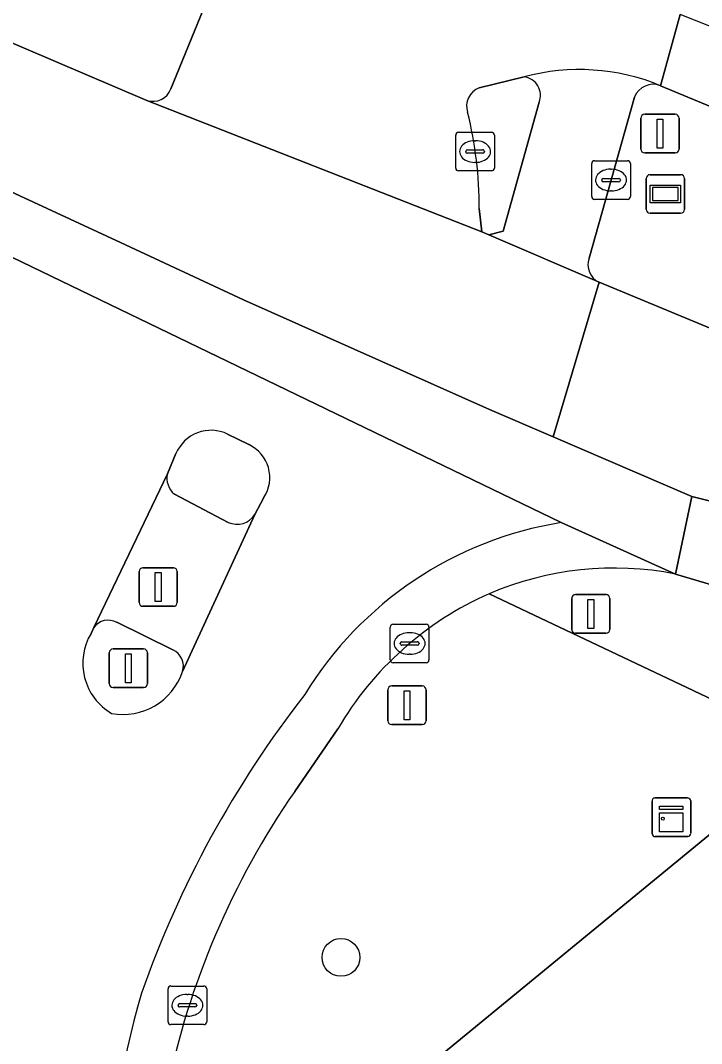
# Model space of a CAD drawing. Extents: x 162073 to 163043, y 381818 to 382561.
# Drawn here: x 162471.64 to 162489.28, y 382491.79 to 382518.29 of the extents above; entities that cross this region are included whole.
import ezdxf

# ---------------------------------------------------------------- set-up
doc = ezdxf.new("R2010")
doc.units = 0
for name, color, linetype in [('IMGEO_Boom', 7, 'Continuous'), ('IMGEO_Erf', 7, 'Continuous'), ('IMGEO_Fietspad_gesloten', 7, 'Continuous'), ('IMGEO_Kast', 7, 'Continuous'), ('IMGEO_Kolk', 7, 'Continuous'), ('IMGEO_Lichtmast', 7, 'Continuous'), ('IMGEO_Rijbaan_lokaal_gesloten', 7, 'Continuous'), ('IMGEO_Rijbaan_lokaal_open', 7, 'Continuous'), ('IMGEO_Straatnaambord', 7, 'Continuous'), ('IMGEO_Verkeerseiland_gesloten', 7, 'Continuous'), ('IMGEO_Verkeerseiland_groen', 7, 'Continuous'), ('IMGEO_Verkeersregelinstallatiepaal', 7, 'Continuous'), ('IMGEO_Voetpad_open', 7, 'Continuous')]:
    doc.layers.add(name, color=color, linetype=linetype)

msp = doc.modelspace()

# ---------------------------------------------------------------- linework, layer by layer
at = {"layer": 'IMGEO_Boom'}
msp.add_circle((162479.943, 382494.026), 0.489, dxfattribs=at)
at = {"layer": 'IMGEO_Erf'}
msp.add_lwpolyline([(162564.361, 382469.237), (162500, 382496.185), (162492.214, 382499.445), (162479.372, 382488.893), (162482.853, 382462.333)], dxfattribs=at)
at = {"layer": 'IMGEO_Fietspad_gesloten'}
for points in [[(162468.875, 382513.382), (162485.643, 382505.284), (162488.606, 382503.954), (162489.028, 382505.962), (162485.439, 382507.503), (162483.79, 382508.211), (162477.418, 382511.057), (162474.232, 382512.536), (162462.251, 382518.093)], [(162485.071, 382516.172), (162484.145, 382512.837), (162483.773, 382512.74), (162486.626, 382511.509)], [(162486.366, 382512.135), (162487.539, 382516.304)], [(162506.427, 382501.612), (162500, 382503.219), (162498.724, 382503.538), (162489.028, 382505.962), (162488.606, 382503.954), (162490.126, 382503.498), (162500.103, 382500.201), (162500.608, 382500), (162503.008, 382499.204)], [(162488.606, 382503.954), (162485.643, 382505.284)], [(162478.744, 382498.321), (162479.857, 382499.942)]]:
    msp.add_lwpolyline(points, dxfattribs=at)
for centre, radius, start, end in [((162486.118, 382511.529), 5.489, 67.513, 105.1324), ((162484.633, 382516.355), 0.475, 337.3294, 83.6934), ((162488.028, 382516.109), 0.527, 68.9614, 158.2087), ((162486.847, 382511.968), 0.51, 160.8568, 244.2528), ((162487.155, 382495.859), 9.546, 99.113, 148.6012), ((162487.019, 382495.898), 8.21, 78.8559, 113.251), ((162487.254, 382495.602), 8.576, 113.9085, 149.5976), ((162500.462, 382484.073), 27.225, 142.0054, 160.6441), ((162496.04, 382486.354), 21.033, 145.3205, 168.4412), ((162502.294, 382485.22), 28.623, 164.0274, 187.7291)]:
    msp.add_arc(centre, radius, start, end, dxfattribs=at)
at = {"layer": 'IMGEO_Kast'}
for p, q in [((162487.998, 382497.229), (162487.998, 382498.07)), ((162487.998, 382498.07), (162487.998, 382497.229)), ((162488.073, 382498.154), (162488.914, 382498.154)), ((162488.914, 382498.154), (162488.073, 382498.154)), ((162488.998, 382498.079), (162488.998, 382497.238)), ((162488.998, 382497.238), (162488.998, 382498.079)), ((162488.923, 382497.154), (162488.082, 382497.154)), ((162488.082, 382497.154), (162488.923, 382497.154))]:
    msp.add_line(p, q, dxfattribs=at)
for points in [[(162488.193, 382497.944), (162488.793, 382497.944), (162488.793, 382497.859), (162488.193, 382497.859), (162488.193, 382497.944)], [(162488.193, 382497.769), (162488.793, 382497.769), (162488.793, 382497.28), (162488.193, 382497.28), (162488.193, 382497.769)]]:
    msp.add_lwpolyline(points, dxfattribs=at)
msp.add_circle((162488.277, 382497.618), 0.0377, dxfattribs=at)
for centre, start, end in [((162488.076, 382498.076), 92.4484, 184.2845), ((162488.076, 382498.076), 92.4484, 184.2845), ((162488.92, 382498.076), 2.4484, 94.2845), ((162488.92, 382498.076), 2.4484, 94.2845), ((162488.076, 382497.232), 182.4484, 274.2845), ((162488.076, 382497.232), 182.4484, 274.2845), ((162488.92, 382497.232), 272.4484, 4.2845), ((162488.92, 382497.232), 272.4484, 4.2845)]:
    msp.add_arc(centre, 0.0779, start, end, dxfattribs=at)
at = {"layer": 'IMGEO_Kolk'}
for p, q in [((162482.914, 382514.468), (162482.914, 382515.32)), ((162482.989, 382515.394), (162483.841, 382515.394)), ((162483.915, 382515.32), (162483.915, 382514.468)), ((162483.402, 382515.174), (162483.427, 382515.174)), ((162483.173, 382514.888), (162483.173, 382514.9)), ((162483.611, 382514.851), (162483.213, 382514.851)), ((162483.216, 382514.937), (162483.614, 382514.937)), ((162483.657, 382514.9), (162483.657, 382514.888)), ((162483.425, 382514.614), (162483.4, 382514.614)), ((162486.434, 382513.731), (162486.434, 382514.583)), ((162486.509, 382514.657), (162487.361, 382514.657)), ((162487.435, 382514.583), (162487.435, 382513.731)), ((162483.841, 382514.394), (162482.989, 382514.394)), ((162486.922, 382514.437), (162486.947, 382514.437)), ((162486.693, 382514.151), (162486.693, 382514.163)), ((162487.131, 382514.114), (162486.733, 382514.114)), ((162486.736, 382514.2), (162487.134, 382514.2)), ((162487.177, 382514.163), (162487.177, 382514.151)), ((162486.945, 382513.877), (162486.92, 382513.877)), ((162487.361, 382513.657), (162486.509, 382513.657)), ((162481.22, 382501.729), (162481.22, 382502.581)), ((162481.295, 382502.655), (162482.147, 382502.655)), ((162482.221, 382502.581), (162482.221, 382501.729)), ((162481.708, 382502.435), (162481.733, 382502.435)), ((162481.479, 382502.149), (162481.479, 382502.161)), ((162481.917, 382502.112), (162481.519, 382502.112)), ((162481.522, 382502.198), (162481.92, 382502.198)), ((162481.963, 382502.161), (162481.963, 382502.149)), ((162481.731, 382501.875), (162481.706, 382501.875)), ((162482.147, 382501.655), (162481.295, 382501.655)), ((162475.539, 382493.284), (162476.391, 382493.284)), ((162475.464, 382492.358), (162475.464, 382493.21)), ((162475.952, 382493.064), (162475.977, 382493.064)), ((162476.465, 382493.21), (162476.465, 382492.358)), ((162475.723, 382492.778), (162475.723, 382492.79)), ((162476.161, 382492.741), (162475.763, 382492.741)), ((162475.766, 382492.827), (162476.164, 382492.827)), ((162476.207, 382492.79), (162476.207, 382492.778)), ((162475.975, 382492.504), (162475.95, 382492.504)), ((162476.391, 382492.284), (162475.539, 382492.284))]:
    msp.add_line(p, q, dxfattribs=at)
for points in [[(162482.914, 382514.468), (162482.914, 382515.32)], [(162482.989, 382515.394), (162483.841, 382515.394)], [(162483.915, 382515.32), (162483.915, 382514.468)], [(162486.434, 382513.731), (162486.434, 382514.583)], [(162486.509, 382514.657), (162487.361, 382514.657)], [(162487.435, 382514.583), (162487.435, 382513.731)], [(162483.841, 382514.394), (162482.989, 382514.394)], [(162487.361, 382513.657), (162486.509, 382513.657)], [(162481.22, 382501.729), (162481.22, 382502.581)], [(162481.295, 382502.655), (162482.147, 382502.655)], [(162482.221, 382502.581), (162482.221, 382501.729)], [(162482.147, 382501.655), (162481.295, 382501.655)], [(162475.539, 382493.284), (162476.391, 382493.284)], [(162475.464, 382492.358), (162475.464, 382493.21)], [(162476.465, 382493.21), (162476.465, 382492.358)], [(162476.391, 382492.284), (162475.539, 382492.284)]]:
    msp.add_lwpolyline(points, dxfattribs=at)
for centre, radius, start, end in [((162482.991, 382515.318), 0.0765, 91.552, 178.448), ((162482.991, 382515.318), 0.0765, 91.552, 178.448), ((162483.839, 382515.318), 0.0765, 1.552, 88.448), ((162483.839, 382515.318), 0.0765, 1.552, 88.448), ((162483.213, 382514.897), 0.0403, 85.8775, 175.7526), ((162483.21, 382514.887), 0.0366, 178.938, 274.7102), ((162483.614, 382514.894), 0.043, 264.8664, 352.4533), ((162483.618, 382514.899), 0.0386, 1.7309, 96.639), ((162482.991, 382514.47), 0.0765, 181.552, 268.448), ((162482.991, 382514.47), 0.0765, 181.552, 268.448), ((162483.839, 382514.47), 0.0765, 271.552, 358.448), ((162483.839, 382514.47), 0.0765, 271.552, 358.448), ((162486.511, 382514.581), 0.0765, 91.552, 178.448), ((162486.511, 382514.581), 0.0765, 91.552, 178.448), ((162487.359, 382514.581), 0.0765, 1.552, 88.448), ((162487.359, 382514.581), 0.0765, 1.552, 88.448), ((162486.733, 382514.16), 0.0403, 85.8775, 175.7526), ((162486.73, 382514.15), 0.0366, 178.938, 274.7102), ((162487.134, 382514.157), 0.043, 264.8664, 352.4533), ((162487.138, 382514.162), 0.0386, 1.7309, 96.639), ((162486.511, 382513.733), 0.0765, 181.552, 268.448), ((162486.511, 382513.733), 0.0765, 181.552, 268.448), ((162487.359, 382513.733), 0.0765, 271.552, 358.448), ((162487.359, 382513.733), 0.0765, 271.552, 358.448), ((162481.297, 382502.579), 0.0765, 91.552, 178.448), ((162481.297, 382502.579), 0.0765, 91.552, 178.448), ((162482.145, 382502.579), 0.0765, 1.552, 88.448), ((162482.145, 382502.579), 0.0765, 1.552, 88.448), ((162481.519, 382502.158), 0.0403, 85.8775, 175.7526), ((162481.516, 382502.148), 0.0366, 178.938, 274.7102), ((162481.92, 382502.155), 0.043, 264.8664, 352.4533), ((162481.924, 382502.16), 0.0386, 1.7309, 96.639), ((162481.297, 382501.731), 0.0765, 181.552, 268.448), ((162481.297, 382501.731), 0.0765, 181.552, 268.448), ((162482.145, 382501.731), 0.0765, 271.552, 358.448), ((162482.145, 382501.731), 0.0765, 271.552, 358.448), ((162475.541, 382493.208), 0.0765, 91.552, 178.448), ((162475.541, 382493.208), 0.0765, 91.552, 178.448), ((162476.389, 382493.208), 0.0765, 1.552, 88.448), ((162476.389, 382493.208), 0.0765, 1.552, 88.448), ((162475.763, 382492.787), 0.0403, 85.8775, 175.7526), ((162475.76, 382492.777), 0.0366, 178.938, 274.7102), ((162476.164, 382492.784), 0.043, 264.8664, 352.4533), ((162476.168, 382492.789), 0.0386, 1.7309, 96.639), ((162475.541, 382492.36), 0.0765, 181.552, 268.448), ((162475.541, 382492.36), 0.0765, 181.552, 268.448), ((162476.389, 382492.36), 0.0765, 271.552, 358.448), ((162476.389, 382492.36), 0.0765, 271.552, 358.448)]:
    msp.add_arc(centre, radius, start, end, dxfattribs=at)
for centre, major_axis, ratio, start_param, end_param in [((162483.401, 382514.894), (-0.387, 0.002), 0.722429, 4.712389, 7.853982), ((162483.426, 382514.894), (-0.39, 0.002), 0.717154, 1.570796, 4.712389), ((162486.921, 382514.157), (-0.387, 0.002), 0.722429, 4.712389, 7.853982), ((162486.946, 382514.157), (-0.39, 0.002), 0.717154, 1.570796, 4.712389), ((162481.707, 382502.155), (-0.387, 0.002), 0.722429, 4.712389, 7.853982), ((162481.732, 382502.155), (-0.39, 0.002), 0.717154, 1.570796, 4.712389), ((162475.951, 382492.784), (-0.387, 0.002), 0.722429, 4.712389, 7.853982), ((162475.976, 382492.784), (-0.39, 0.002), 0.717154, 1.570796, 4.712389)]:
    msp.add_ellipse(centre, major_axis=major_axis, ratio=ratio, start_param=start_param, end_param=end_param, dxfattribs=at)
at = {"layer": 'IMGEO_Lichtmast'}
for p, q in [((162473.942, 382501.114), (162473.942, 382501.914)), ((162473.942, 382501.914), (162473.942, 382501.114)), ((162474.042, 382502.014), (162474.832, 382502.014)), ((162474.832, 382502.014), (162474.042, 382502.014)), ((162474.932, 382501.914), (162474.932, 382501.114)), ((162474.932, 382501.114), (162474.932, 382501.914)), ((162474.832, 382501.014), (162474.042, 382501.014)), ((162474.042, 382501.014), (162474.832, 382501.014))]:
    msp.add_line(p, q, dxfattribs=at)
msp.add_lwpolyline([(162474.362, 382501.889), (162474.512, 382501.889), (162474.512, 382501.139), (162474.362, 382501.139), (162474.362, 382501.889)], dxfattribs=at)
for centre, start, end in [((162474.042, 382501.914), 90, 180), ((162474.042, 382501.914), 90, 180), ((162474.832, 382501.914), 0, 90), ((162474.832, 382501.914), 360, 90), ((162474.042, 382501.114), 180, 270), ((162474.042, 382501.114), 180, 270), ((162474.832, 382501.114), 270, 0), ((162474.832, 382501.114), 270, 0)]:
    msp.add_arc(centre, 0.1, start, end, dxfattribs=at)
at = {"layer": 'IMGEO_Rijbaan_lokaal_gesloten'}
for points in [[(163018.573, 382480.059), (162974.141, 382488.446), (162744.173, 382544.816), (162707.132, 382546.311), (162665.053, 382540.041), (162584.286, 382516.986), (162542.133, 382512.019), (162515.839, 382512.978), (162501.135, 382513.514), (162488.722, 382518.442), (162488.217, 382516.6), (162489.529, 382516.049)], [(162476.685, 382519.33), (162475.541, 382516.523)], [(162488.217, 382516.6), (162488.722, 382518.442)], [(162483.524, 382516.541), (162484.685, 382516.827)], [(162474.916, 382516.217), (162483.588, 382512.813), (162483.525, 382513.417)], [(162493.06, 382508.843), (162486.626, 382511.509), (162485.439, 382507.503), (162489.028, 382505.962), (162498.724, 382503.538), (162500, 382503.219), (162506.427, 382501.612), (162509.137, 382501.043), (162509.284, 382500.985), (162516.337, 382500), (162526.719, 382498.55), (162529.739, 382498.302)]]:
    msp.add_lwpolyline(points, dxfattribs=at)
msp.add_lwpolyline([(162474.916, 382516.217), (162470.176, 382518.235), (162468.746, 382518.847), (162467.365, 382519.439), (162466.74, 382519.717), (162463.588, 382521.054), (162462.251, 382518.093), (162474.232, 382512.536), (162477.418, 382511.057), (162483.79, 382508.211), (162485.439, 382507.503), (162486.626, 382511.509), (162483.773, 382512.74), (162483.588, 382512.813)], close=True, dxfattribs=at)
for centre, radius, start, end in [((162486.118, 382511.529), 5.489, 67.513, 105.1324), ((162475.067, 382516.7), 0.506, 252.6416, 339.5311), ((162483.691, 382516.074), 0.496, 109.7239, 199.1304), ((162473.178, 382513.43), 10.347, 359.9258, 13.8774)]:
    msp.add_arc(centre, radius, start, end, dxfattribs=at)
at = {"layer": 'IMGEO_Rijbaan_lokaal_open'}
for points in [[(162485.643, 382505.284), (162468.875, 382513.382), (162469.635, 382511.62), (162470.111, 382510.113)], [(162477.007, 382507.579), (162477.557, 382507.304)], [(162473.471, 382502.417), (162473.542, 382502.566), (162475.448, 382506.549), (162475.669, 382507.073)], [(162477.946, 382505.935), (162477.713, 382505.493), (162475.838, 382501.427)]]:
    msp.add_lwpolyline(points, dxfattribs=at)
for centre, radius, start, end in [((162476.579, 382506.689), 0.987, 64.3026, 157.1283), ((162477.158, 382506.451), 0.942, 326.7963, 64.9286), ((162487.155, 382495.859), 9.546, 99.113, 148.6012), ((162474.768, 382501.644), 1.51, 149.2003, 239.4694), ((162474.3, 382501.935), 1.62, 259.3749, 341.7142), ((162500.462, 382484.073), 27.225, 142.0054, 160.6441), ((162502.294, 382485.22), 28.623, 164.0274, 187.7291)]:
    msp.add_arc(centre, radius, start, end, dxfattribs=at)
at = {"layer": 'IMGEO_Straatnaambord'}
for p, q in [((162487.947, 382514.296), (162488.737, 382514.296)), ((162488.737, 382514.296), (162487.947, 382514.296)), ((162487.847, 382513.396), (162487.847, 382514.196)), ((162487.847, 382514.196), (162487.847, 382513.396)), ((162488.837, 382514.196), (162488.837, 382513.396)), ((162488.837, 382513.396), (162488.837, 382514.196)), ((162488.737, 382513.296), (162487.947, 382513.296)), ((162487.947, 382513.296), (162488.737, 382513.296))]:
    msp.add_line(p, q, dxfattribs=at)
for points in [[(162487.948, 382514.028), (162488.736, 382514.028), (162488.736, 382513.564), (162487.948, 382513.564), (162487.948, 382514.028)], [(162488.013, 382513.963), (162488.013, 382513.629), (162488.671, 382513.629), (162488.671, 382513.963), (162488.013, 382513.963)]]:
    msp.add_lwpolyline(points, dxfattribs=at)
for centre, start, end in [((162487.947, 382514.196), 90, 180), ((162487.947, 382514.196), 90, 180), ((162488.737, 382514.196), 0, 90), ((162488.737, 382514.196), 360, 90), ((162487.947, 382513.396), 180, 270), ((162487.947, 382513.396), 180, 270), ((162488.737, 382513.396), 270, 0), ((162488.737, 382513.396), 270, 0)]:
    msp.add_arc(centre, 0.1, start, end, dxfattribs=at)
at = {"layer": 'IMGEO_Verkeerseiland_gesloten'}
for points in [[(162484.685, 382516.827), (162483.524, 382516.541)], [(162483.525, 382513.417), (162483.588, 382512.813), (162483.773, 382512.74), (162484.145, 382512.837), (162485.071, 382516.172)], [(162477.557, 382507.304), (162477.007, 382507.579)], [(162475.669, 382507.073), (162475.448, 382506.549)], [(162475.629, 382506.023), (162477.025, 382505.292)], [(162477.713, 382505.493), (162477.946, 382505.935)], [(162473.542, 382502.566), (162473.471, 382502.417)], [(162475.586, 382501.99), (162474.139, 382502.703)]]:
    msp.add_lwpolyline(points, dxfattribs=at)
for centre, radius, start, end in [((162484.633, 382516.355), 0.475, 337.3294, 83.6934), ((162483.691, 382516.074), 0.496, 109.7239, 199.1304), ((162473.178, 382513.43), 10.347, 359.9258, 13.8774), ((162476.579, 382506.689), 0.987, 64.3026, 157.1283), ((162477.158, 382506.451), 0.942, 326.7963, 64.9286), ((162475.973, 382506.435), 0.537, 167.797, 230.1803), ((162477.254, 382505.784), 0.543, 245.0147, 327.5569), ((162473.919, 382502.294), 0.464, 61.6464, 144.2026), ((162474.768, 382501.644), 1.51, 149.2003, 239.4694), ((162475.407, 382501.572), 0.455, 341.3911, 66.8357), ((162474.3, 382501.935), 1.62, 259.3749, 341.7142)]:
    msp.add_arc(centre, radius, start, end, dxfattribs=at)
at = {"layer": 'IMGEO_Verkeerseiland_groen'}
for points in [[(162475.541, 382516.523), (162476.685, 382519.33)], [(162470.176, 382518.235), (162474.916, 382516.217)], [(162489.529, 382516.049), (162488.217, 382516.6)], [(162487.539, 382516.304), (162486.366, 382512.135)], [(162486.626, 382511.509), (162493.06, 382508.843)]]:
    msp.add_lwpolyline(points, dxfattribs=at)
for centre, radius, start, end in [((162488.028, 382516.109), 0.527, 68.9614, 158.2087), ((162475.067, 382516.7), 0.506, 252.6416, 339.5311), ((162486.847, 382511.968), 0.51, 160.8568, 244.2528)]:
    msp.add_arc(centre, radius, start, end, dxfattribs=at)
at = {"layer": 'IMGEO_Verkeersregelinstallatiepaal'}
for p, q in [((162487.807, 382515.859), (162488.597, 382515.859)), ((162488.597, 382515.859), (162487.807, 382515.859)), ((162487.707, 382514.959), (162487.707, 382515.759)), ((162487.707, 382515.759), (162487.707, 382514.959)), ((162488.697, 382515.759), (162488.697, 382514.959)), ((162488.697, 382514.959), (162488.697, 382515.759)), ((162488.597, 382514.859), (162487.807, 382514.859)), ((162487.807, 382514.859), (162488.597, 382514.859)), ((162474.714, 382503.217), (162474.714, 382504.017)), ((162474.714, 382504.017), (162474.714, 382503.217)), ((162474.814, 382504.117), (162475.604, 382504.117)), ((162475.604, 382504.117), (162474.814, 382504.117)), ((162475.704, 382504.017), (162475.704, 382503.217)), ((162475.704, 382503.217), (162475.704, 382504.017)), ((162486.016, 382503.419), (162486.806, 382503.419)), ((162486.806, 382503.419), (162486.016, 382503.419)), ((162475.604, 382503.117), (162474.814, 382503.117)), ((162474.814, 382503.117), (162475.604, 382503.117)), ((162485.916, 382502.519), (162485.916, 382503.319)), ((162485.916, 382503.319), (162485.916, 382502.519)), ((162486.906, 382503.319), (162486.906, 382502.519)), ((162486.906, 382502.519), (162486.906, 382503.319)), ((162486.806, 382502.419), (162486.016, 382502.419)), ((162486.016, 382502.419), (162486.806, 382502.419)), ((162481.256, 382501.054), (162482.046, 382501.054)), ((162482.046, 382501.054), (162481.256, 382501.054)), ((162481.156, 382500.154), (162481.156, 382500.954)), ((162481.156, 382500.954), (162481.156, 382500.154)), ((162482.146, 382500.954), (162482.146, 382500.154)), ((162482.146, 382500.154), (162482.146, 382500.954)), ((162482.046, 382500.054), (162481.256, 382500.054)), ((162481.256, 382500.054), (162482.046, 382500.054))]:
    msp.add_line(p, q, dxfattribs=at)
for points in [[(162488.127, 382515.734), (162488.277, 382515.734), (162488.277, 382514.984), (162488.127, 382514.984), (162488.127, 382515.734)], [(162475.134, 382503.992), (162475.284, 382503.992), (162475.284, 382503.242), (162475.134, 382503.242), (162475.134, 382503.992)], [(162486.336, 382503.294), (162486.486, 382503.294), (162486.486, 382502.544), (162486.336, 382502.544), (162486.336, 382503.294)], [(162481.576, 382500.929), (162481.726, 382500.929), (162481.726, 382500.179), (162481.576, 382500.179), (162481.576, 382500.929)]]:
    msp.add_lwpolyline(points, dxfattribs=at)
for centre, start, end in [((162487.807, 382515.759), 90, 180), ((162487.807, 382515.759), 90, 180), ((162488.597, 382515.759), 0, 90), ((162488.597, 382515.759), 360, 90), ((162487.807, 382514.959), 180, 270), ((162487.807, 382514.959), 180, 270), ((162488.597, 382514.959), 270, 0), ((162488.597, 382514.959), 270, 0), ((162474.814, 382504.017), 90, 180), ((162474.814, 382504.017), 90, 180), ((162475.604, 382504.017), 0, 90), ((162475.604, 382504.017), 360, 90), ((162486.016, 382503.319), 90, 180), ((162486.016, 382503.319), 90, 180), ((162486.806, 382503.319), 0, 90), ((162486.806, 382503.319), 360, 90), ((162474.814, 382503.217), 180, 270), ((162474.814, 382503.217), 180, 270), ((162475.604, 382503.217), 270, 0), ((162475.604, 382503.217), 270, 0), ((162486.016, 382502.519), 180, 270), ((162486.016, 382502.519), 180, 270), ((162486.806, 382502.519), 270, 0), ((162486.806, 382502.519), 270, 0), ((162481.256, 382500.954), 90, 180), ((162481.256, 382500.954), 90, 180), ((162482.046, 382500.954), 0, 90), ((162482.046, 382500.954), 360, 90), ((162481.256, 382500.154), 180, 270), ((162481.256, 382500.154), 180, 270), ((162482.046, 382500.154), 270, 0), ((162482.046, 382500.154), 270, 0)]:
    msp.add_arc(centre, 0.1, start, end, dxfattribs=at)
at = {"layer": 'IMGEO_Voetpad_open'}
for points in [[(162475.448, 382506.549), (162473.542, 382502.566)], [(162477.025, 382505.292), (162475.629, 382506.023)], [(162475.838, 382501.427), (162477.713, 382505.493)], [(162503.008, 382499.204), (162500.608, 382500), (162500.103, 382500.201), (162490.126, 382503.498), (162488.606, 382503.954)], [(162510.86, 382363.498), (162505.69, 382375.717), (162500, 382391.35), (162496.28, 382402.621), (162494.881, 382407.482), (162490.255, 382424.862), (162487.161, 382438.591), (162484.978, 382449.852), (162484.973, 382449.878), (162484.672, 382451.644), (162482.853, 382462.333), (162479.372, 382488.893), (162492.214, 382499.445), (162483.778, 382503.442)], [(162483.778, 382503.442), (162492.214, 382499.445), (162500, 382496.185), (162564.361, 382469.237)], [(162474.139, 382502.703), (162475.586, 382501.99)], [(162479.857, 382499.942), (162478.744, 382498.321)]]:
    msp.add_lwpolyline(points, dxfattribs=at)
for centre, radius, start, end in [((162475.973, 382506.435), 0.537, 167.797, 230.1803), ((162477.254, 382505.784), 0.543, 245.0147, 327.5569), ((162487.019, 382495.898), 8.21, 78.8559, 113.251), ((162487.254, 382495.602), 8.576, 113.9085, 149.5976), ((162473.919, 382502.294), 0.464, 61.6464, 144.2026), ((162475.407, 382501.572), 0.455, 341.3911, 66.8357), ((162496.04, 382486.354), 21.033, 145.3205, 168.4412)]:
    msp.add_arc(centre, radius, start, end, dxfattribs=at)

doc.saveas('drawing.dxf')
